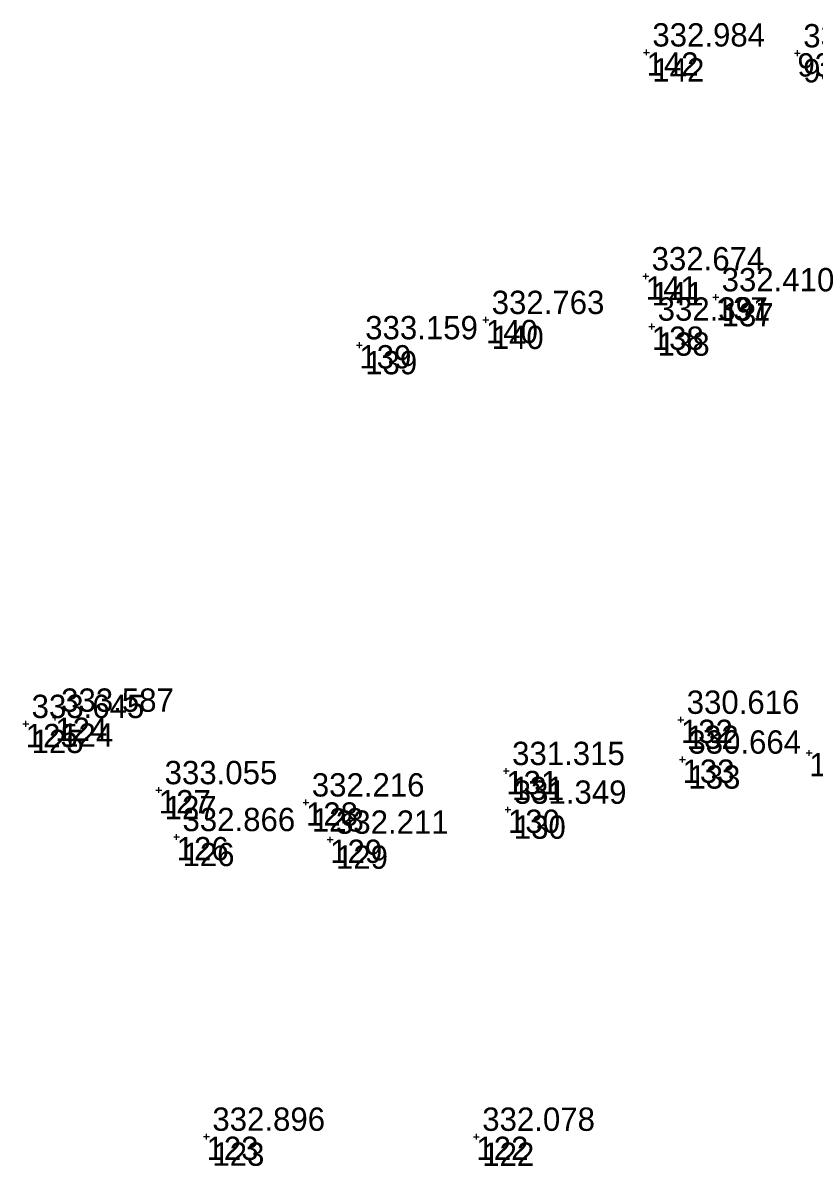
# Model space of a CAD drawing. Extents: x -829398 to -819400, y -1074439 to -1067977.
# Drawn here: x -819914.1 to -819873.4, y -1072132.3 to -1072073.5 of the extents above; entities that cross this region are included whole.
import ezdxf

# ---------------------------------------------------------------- set-up
doc = ezdxf.new("R2010")
doc.units = 0
for name, color, linetype in [('Vrstva 60', 7, 'Continuous'), ('Vrstva 61', 7, 'Continuous'), ('Čísla bodů_doměření_2012', 7, 'Continuous')]:
    doc.layers.add(name, color=color, linetype=linetype)

# ---------------------------------------------------------------- blocks, each defined once
blk = doc.blocks.new('BOD')
at = {"layer": 'Čísla bodů_doměření_2012'}
for p, q in [((-0.15, 0), (0.15, 0)), ((0, -0.15), (0, 0.15))]:
    blk.add_line(p, q, dxfattribs=at)

msp = doc.modelspace()

# ---------------------------------------------------------------- block references
at = {"layer": 'Vrstva 60'}
for p in [(-819881.991, -1072075.029), (-819874.225, -1072075.073), (-819882.029, -1072086.546), (-819878.425, -1072087.622), (-819890.26, -1072088.79), (-819881.718, -1072089.132), (-819896.77, -1072090.09), (-819913.94, -1072109.573), (-819912.419, -1072109.251), (-819880.224, -1072109.358), (-819880.137, -1072111.406), (-819873.619, -1072111.071), (-819889.208, -1072111.993), (-819907.094, -1072112.978), (-819899.518, -1072113.611), (-819889.123, -1072113.984), (-819906.174, -1072115.392), (-819898.274, -1072115.527), (-819904.636, -1072130.807), (-819890.746, -1072130.809)]:
    msp.add_blockref('BOD', p, dxfattribs=at)

# ---------------------------------------------------------------- texts
for s, p in [('142', (-819881.991, -1072076.229)), ('142', (-819881.691, -1072076.529)), ('93', (-819874.225, -1072076.273)), ('93', (-819873.925, -1072076.573)), ('141', (-819882.029, -1072087.746)), ('141', (-819881.729, -1072088.046)), ('137', (-819878.425, -1072088.822)), ('137', (-819878.125, -1072089.122)), ('140', (-819890.26, -1072089.99)), ('140', (-819889.96, -1072090.29)), ('138', (-819881.718, -1072090.332)), ('138', (-819881.418, -1072090.632)), ('139', (-819896.77, -1072091.29)), ('139', (-819896.47, -1072091.59)), ('124', (-819912.419, -1072110.451)), ('132', (-819880.224, -1072110.558)), ('125', (-819913.94, -1072110.773)), ('125', (-819913.64, -1072111.073)), ('124', (-819912.119, -1072110.751)), ('132', (-819879.924, -1072110.858)), ('134', (-819873.619, -1072112.271)), ('133', (-819880.137, -1072112.606)), ('133', (-819879.837, -1072112.906)), ('131', (-819889.208, -1072113.193)), ('131', (-819888.908, -1072113.493)), ('127', (-819907.094, -1072114.178)), ('127', (-819906.794, -1072114.478)), ('128', (-819899.518, -1072114.811)), ('128', (-819899.218, -1072115.111)), ('130', (-819889.123, -1072115.184)), ('130', (-819888.823, -1072115.484)), ('126', (-819906.174, -1072116.592)), ('126', (-819905.874, -1072116.892)), ('129', (-819898.274, -1072116.727)), ('129', (-819897.974, -1072117.027)), ('123', (-819904.636, -1072132.007)), ('123', (-819904.336, -1072132.307)), ('122', (-819890.746, -1072132.009)), ('122', (-819890.446, -1072132.309))]:
    msp.add_text(s, height=1.2, dxfattribs=at).set_placement(p)
at = {"layer": 'Vrstva 61'}
for s, p in [('332.984', (-819881.691, -1072074.729)), ('332.984', (-819881.691, -1072074.729)), ('332.229', (-819873.925, -1072074.773)), ('332.229', (-819873.925, -1072074.773)), ('332.674', (-819881.729, -1072086.246)), ('332.674', (-819881.729, -1072086.246)), ('332.410', (-819878.125, -1072087.322)), ('332.410', (-819878.125, -1072087.322)), ('332.763', (-819889.96, -1072088.49)), ('332.763', (-819889.96, -1072088.49)), ('332.391', (-819881.418, -1072088.832)), ('332.391', (-819881.418, -1072088.832)), ('333.159', (-819896.47, -1072089.79)), ('333.159', (-819896.47, -1072089.79)), ('333.587', (-819912.119, -1072108.951)), ('333.587', (-819912.119, -1072108.951)), ('333.645', (-819913.64, -1072109.273)), ('333.645', (-819913.64, -1072109.273)), ('330.616', (-819879.924, -1072109.058)), ('330.616', (-819879.924, -1072109.058)), ('330.664', (-819879.837, -1072111.106)), ('330.664', (-819879.837, -1072111.106)), ('331.315', (-819888.908, -1072111.693)), ('331.315', (-819888.908, -1072111.693)), ('333.055', (-819906.794, -1072112.678)), ('333.055', (-819906.794, -1072112.678)), ('332.216', (-819899.218, -1072113.311)), ('332.216', (-819899.218, -1072113.311)), ('331.349', (-819888.823, -1072113.684)), ('331.349', (-819888.823, -1072113.684)), ('332.866', (-819905.874, -1072115.092)), ('332.866', (-819905.874, -1072115.092)), ('332.211', (-819897.974, -1072115.227)), ('332.211', (-819897.974, -1072115.227)), ('332.896', (-819904.336, -1072130.507)), ('332.896', (-819904.336, -1072130.507)), ('332.078', (-819890.446, -1072130.509)), ('332.078', (-819890.446, -1072130.509))]:
    msp.add_text(s, height=1.2, dxfattribs=at).set_placement(p)

doc.saveas('drawing.dxf')
